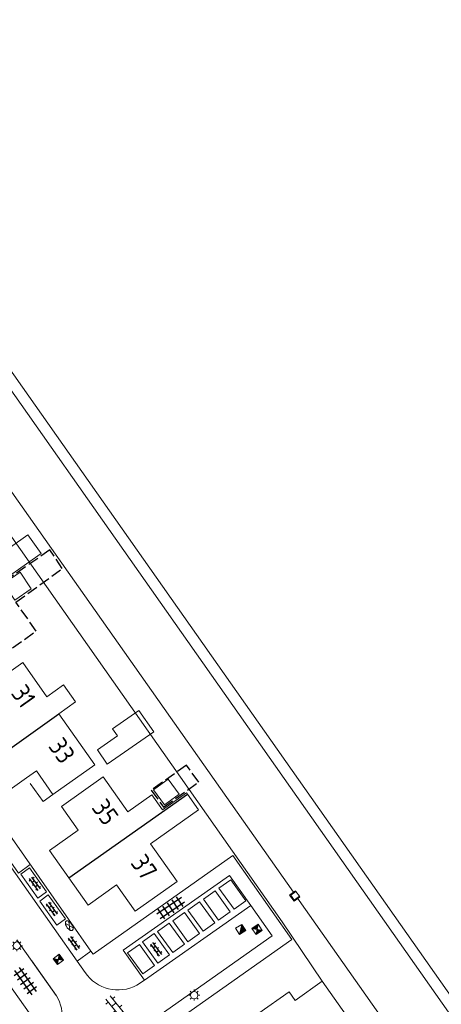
# Model space of a CAD drawing. Extents: x 168769 to 512904, y 516715 to 1559940.
# Tile 275 of 299: x 171739 to 171796, y 519705 to 519838. Entities that reach past the tile are written whole.
import ezdxf

# ---------------------------------------------------------------- set-up
doc = ezdxf.new("R2010")
doc.units = 0
doc.header["$MEASUREMENT"] = 0
doc.linetypes.add('HIDDEN', pattern=[4.5, 3, -1.5])
doc.linetypes.add('OVERBOUW', pattern=[2, 1.5, -0.5])
doc.layers.get('0').update_dxf_attribs({"linetype": 'CONTINUOUS'})
for name, color, linetype, lineweight in [('B01_HOOFDGEBOUW', 10, 'CONTINUOUS', 0), ('B02_bijgebouw', 12, 'CONTINUOUS', 0), ('B04_KUNSTWERK', 32, 'CONTINUOUS', 0), ('B07_scheidingsmuur', 14, 'CONTINUOUS', 25), ('B17_Overbouw', 10, 'HIDDEN', 0), ('B51_Luifel', 7, 'OVERBOUW', 25), ('Q04_wegmarkering', 7, 'CONTINUOUS', 0), ('Q21_LANTAARNPAAL', 7, 'CONTINUOUS', 18), ('Q67_BRANDKRAAN_PUT', 7, 'CONTINUOUS', 18), ('Q722_RIOOLPUT_RWA', 5, 'CONTINUOUS', 18), ('Q723_RIOOLPUT_DWA', 32, 'CONTINUOUS', 18), ('S02_symb_open_verh', 7, 'CONTINUOUS', 13), ('T09_INSTEEKSLOOT', 72, 'CONTINUOUS', 0), ('V00_kant_verharding', 252, 'CONTINUOUS', 0), ('V02_Kant_open_verh', 253, 'CONTINUOUS', 0), ('W00_KANT_WATER', 140, 'CONTINUOUS', 0)]:
    doc.layers.add(name, color=color, linetype=linetype, lineweight=lineweight)
for name, color, linetype in [('S02_Klinkers', 7, 'CONTINUOUS'), ('S03_Tegels', 7, 'CONTINUOUS'), ('Z02_Huisnummer', 253, 'CONTINUOUS')]:
    doc.layers.add(name, color=color, linetype=linetype)
doc.styles.add('ISOCP', font='isocp.shx', dxfattribs={"height": 1.8})

# ---------------------------------------------------------------- blocks, each defined once
blk = doc.blocks.new('Q21')
at = {"color": 0}
for points in [[(-1.5, 0), (-1, 0)], [(-1.06, 1.06), (-0.71, 0.71)], [(0, 1.5), (0, 1)], [(1.06, 1.06), (0.71, 0.71)], [(1.5, 0), (1, 0)], [(-1.06, -1.06), (-0.71, -0.71)], [(0, -1.5), (0, -1)], [(1.06, -1.06), (0.71, -0.71)]]:
    blk.add_lwpolyline(points, dxfattribs=at)
blk.add_circle((0, 0), 1, dxfattribs=at)
blk = doc.blocks.new('Q723')
for points in [[(-1, 1), (1, -1)], [(-1, -1), (1, 1)], [(-1, -1), (1, -1), (1, 1), (-1, 1), (-1, -1)], [(0.8, 0.8), (-0.8, 0.8)], [(0.6, 0.6), (-0.6, 0.6)], [(0.4, 0.4), (-0.4, 0.4)], [(0.2, 0.2), (-0.2, 0.2)], [(0.8, -0.8), (-0.8, -0.8)], [(0.6, -0.6), (-0.6, -0.6)], [(0.4, -0.4), (-0.4, -0.4)], [(0.2, -0.2), (-0.2, -0.2)]]:
    blk.add_lwpolyline(points)
blk = doc.blocks.new('Q722')
for points in [[(-1, 1), (1, -1)], [(-1, -1), (1, -1), (1, 1), (-1, 1), (-1, -1)], [(-0.8, 0.8), (-1, 0.8)], [(-0.6, 0.6), (-1, 0.6)], [(-0.4, 0.4), (-1, 0.4)], [(-0.2, 0.2), (-1, 0.2)], [(-1, 0), (0, 0)], [(0.2, -0.2), (-1, -0.2)], [(0.4, -0.4), (-1, -0.4)], [(0.6, -0.6), (-1, -0.6)], [(0.8, -0.8), (-1, -0.8)]]:
    blk.add_lwpolyline(points)
blk = doc.blocks.new('TEGELS6')
for points in [[(-4, 0.75), (4, 0.75)], [(-3, -1.6), (-3, 1.6)], [(-1.5, -1.6), (-1.5, 1.6)], [(0, -1.6), (0, 1.6)], [(1.5, -1.6), (1.5, 1.6)], [(3, -1.6), (3, 1.6)], [(-4, -0.75), (4, -0.75)]]:
    blk.add_lwpolyline(points)
blk = doc.blocks.new('KLINKERS6')
for points in [[(-4, 0.75), (4, 0.75)], [(-3, 0.75), (-3, 1.6)], [(-1.5, -0.75), (-1.5, 0.75)], [(0, 0.75), (0, 1.6)], [(1.5, -0.75), (1.5, 0.75)], [(3, 0.75), (3, 1.6)], [(-4, -0.75), (4, -0.75)], [(-3, -1.6), (-3, -0.75)], [(0, -1.6), (0, -0.75)], [(3, -1.6), (3, -0.75)]]:
    blk.add_lwpolyline(points)
blk = doc.blocks.new('Q67')
for points in [[(-1.47, 0.15, 0.094941), (-1.5, 0)], [(-1.5, 0, 0.094941), (-1.47, -0.15)], [(-1.39, 0.29, 0.078462), (-1.47, 0.15)], [(-1.25, 0.42, 0.059206), (-1.39, 0.29)], [(-1.06, 0.53, 0.044721), (-1.25, 0.42)], [(-0.83, 0.62, 0.035319), (-1.06, 0.53)], [(-0.57, 0.69, 0.029561), (-0.83, 0.62)], [(-0.29, 0.74, 0.026278), (-0.57, 0.69)], [(0, 0.75, 0.024788), (-0.29, 0.74)], [(0.29, 0.74, 0.024788), (0, 0.75)], [(0.57, 0.69, 0.026278), (0.29, 0.74)], [(0.83, 0.62, 0.029561), (0.57, 0.69)], [(1.06, 0.53, 0.035319), (0.83, 0.62)], [(1.25, 0.42, 0.044721), (1.06, 0.53)], [(1.39, 0.29, 0.059206), (1.25, 0.42)], [(1.47, 0.15, 0.078462), (1.39, 0.29)], [(1.5, 0, 0.094941), (1.47, 0.15)], [(1.47, -0.15, 0.094941), (1.5, 0)], [(-1.47, -0.15, 0.078462), (-1.39, -0.29)], [(-1.39, -0.29, 0.059206), (-1.25, -0.42)], [(-1.25, -0.42, 0.044721), (-1.06, -0.53)], [(-1.06, -0.53, 0.035319), (-0.83, -0.62)], [(-0.83, -0.62, 0.029561), (-0.57, -0.69)], [(-0.57, -0.69, 0.026278), (-0.29, -0.74)], [(0, -0.75, 0.024788), (0.29, -0.74)], [(0.29, -0.74, 0.026278), (0.57, -0.69)], [(0.57, -0.69, 0.029561), (0.83, -0.62)], [(0.83, -0.62, 0.035319), (1.06, -0.53)], [(1.06, -0.53, 0.044721), (1.25, -0.42)], [(1.25, -0.42, 0.059206), (1.39, -0.29)], [(1.39, -0.29, 0.078462), (1.47, -0.15)]]:
    blk.add_lwpolyline(points, format="xyb")
for points in [[(-1.04, 0.54), (1.04, -0.54)], [(-1.04, -0.54), (1.04, 0.54)], [(-0.29, -0.74), (0, -0.75)]]:
    blk.add_lwpolyline(points)

msp = doc.modelspace()

# ---------------------------------------------------------------- linework, layer by layer
at = {"layer": 'B01_HOOFDGEBOUW'}
for points in [[(171734.96, 519737.71), (171732.34, 519741.43), (171736.22, 519744.17), (171733.95, 519747.4), (171739.63, 519751.4), (171742.88, 519746.78), (171745.15, 519748.38), (171746.77, 519746.07), (171744.51, 519744.48)], [(171744.51, 519744.48), (171749.39, 519737.55), (171743.71, 519733.55)], [(171740.11, 519735.79), (171737.58, 519734.01), (171734.96, 519737.71)], [(171743.71, 519733.55), (171741.46, 519736.74), (171740.11, 519735.79)], [(171745.85, 519722.26), (171743.24, 519725.97), (171747.12, 519728.7), (171744.85, 519731.93), (171750.53, 519735.94), (171753.87, 519731.2), (171757.12, 519733.49), (171758.55, 519731.47), (171761.82, 519733.77), (171761.94, 519733.6)], [(171745.85, 519722.26), (171748.46, 519718.56), (171752.34, 519721.3), (171754.85, 519717.74), (171760.53, 519721.75), (171756.92, 519726.87), (171763.44, 519731.47), (171761.94, 519733.6)]]:
    msp.add_lwpolyline(points, dxfattribs=at)
msp.add_lwpolyline([(171781.11, 519699.15), (171780.3, 519700.29), (171783.99, 519702.88), (171780.2, 519708.25), (171776.52, 519705.66), (171775.71, 519706.8), (171771.62, 519703.92), (171772.43, 519702.77), (171768.75, 519700.18), (171772.51, 519694.83), (171776.2, 519697.42), (171777.01, 519696.27)], close=True, dxfattribs=at)
at = {"layer": 'B02_bijgebouw'}
for points in [[(171735.26, 519765.15), (171737.05, 519762.63), (171742.11, 519766.18), (171740.32, 519768.71), (171735.26, 519765.15)], [(171740.77, 519761.41), (171739.25, 519763.63), (171737.03, 519762.11), (171738.55, 519759.88), (171740.77, 519761.41)], [(171755.35, 519744.92), (171751.79, 519742.43), (171752.45, 519741.49), (171749.74, 519739.6), (171751.05, 519737.63), (171757.37, 519742.04)], [(171757.32, 519734.16), (171758.8, 519732.13), (171760.82, 519733.61), (171759.34, 519735.63), (171757.32, 519734.16)]]:
    msp.add_lwpolyline(points, close=True, dxfattribs=at)
at = {"layer": 'B04_KUNSTWERK'}
for points in [[(171776.29, 519720.3), (171775.78, 519719.91), (171776.39, 519719.1), (171776.88, 519719.47)], [(171776.63, 519720.43), (171775.92, 519719.89), (171776.41, 519719.24), (171777.12, 519719.78)], [(171776.63, 519720.43), (171776.57, 519720.51), (171776.29, 519720.3)], [(171777.12, 519719.78), (171776.63, 519720.43)], [(171776.88, 519719.47), (171777.18, 519719.7)], [(171777.18, 519719.7), (171777.12, 519719.78)]]:
    msp.add_lwpolyline(points, dxfattribs=at)
at = {"layer": 'B07_scheidingsmuur'}
for points in [[(171734.96, 519737.71), (171744.51, 519744.48)], [(171745.85, 519722.26), (171761.94, 519733.6)]]:
    msp.add_lwpolyline(points, dxfattribs=at)
at = {"layer": 'B17_Overbouw'}
msp.add_lwpolyline([(171743.71, 519733.55), (171742.36, 519732.6), (171740.11, 519735.79)], dxfattribs=at)
at = {"layer": 'B51_Luifel'}
msp.add_lwpolyline([(171738.22, 519753.4), (171741.45, 519755.68), (171738.67, 519759.59), (171744.97, 519764.14), (171743.3, 519766.66), (171736.89, 519762.23)], dxfattribs=at)
msp.add_lwpolyline([(171757.02, 519734.12), (171758.7, 519731.83), (171763.47, 519735.23), (171761.79, 519737.51), (171757.02, 519734.12)], close=True, dxfattribs=at)
at = {"layer": 'Q04_wegmarkering'}
msp.add_lwpolyline([(171691.73, 519789.41), (171743.88, 519715.4)], dxfattribs=at)
at = {"layer": 'T09_INSTEEKSLOOT'}
for points in [[(171711.05, 519829.21), (171928.9, 519519.7), (172099.72, 519278.59)], [(171780.2, 519708.25), (171774.77, 519716.28), (171697.09, 519826.73)]]:
    msp.add_lwpolyline(points, dxfattribs=at)
at = {"layer": 'V00_kant_verharding'}
for points in [[(171715.64, 519759.76), (171745.8, 519716.67)], [(171744.15, 519706.34), (171738.83, 519713.88)]]:
    msp.add_lwpolyline(points, dxfattribs=at)
at = {"layer": 'V02_Kant_open_verh'}
for p, q in [((171745.8, 519716.67), (171748.86, 519712.32)), ((171746.99, 519710.97), (171743.88, 519715.4)), ((171748.86, 519712.32), (171746.99, 519710.97))]:
    msp.add_line(p, q, dxfattribs=at)
for points in [[(171734.98, 519732.13), (171733.35, 519730.95), (171739.04, 519722.91), (171740.61, 519724.08)], [(171748.86, 519712.32), (171749.14, 519711.93), (171768.08, 519725.28), (171776.08, 519713.91), (171678.24, 519644.99), (171680.38, 519641.99)], [(171769.84, 519719.13), (171767.79, 519721.97), (171766.2, 519720.84), (171768.25, 519718), (171769.84, 519719.13)], [(171767.74, 519717.66), (171765.69, 519720.5), (171764.1, 519719.37), (171766.15, 519716.52), (171767.74, 519717.66)], [(171770.5, 519718.53), (171756.11, 519708.42)], [(171765.62, 519716.17), (171763.57, 519719.02), (171761.99, 519717.89), (171764.04, 519715.04), (171765.62, 519716.17)], [(171763.58, 519714.71), (171761.53, 519717.56), (171759.94, 519716.42), (171761.99, 519713.58), (171763.58, 519714.71)], [(171761.52, 519713.27), (171759.47, 519716.12), (171757.88, 519714.99), (171759.93, 519712.14), (171761.52, 519713.27)], [(171759.48, 519711.85), (171757.43, 519714.7), (171755.85, 519713.57), (171757.9, 519710.72), (171759.48, 519711.85)], [(171757.47, 519710.4), (171755.42, 519713.24), (171753.83, 519712.11), (171755.89, 519709.26), (171757.47, 519710.4)]]:
    msp.add_lwpolyline(points, dxfattribs=at)
for points in [[(171739.35, 519722.77), (171741.68, 519719.51), (171742.84, 519720.37), (171740.51, 519723.63), (171739.35, 519722.77)], [(171741.92, 519719.1), (171744.25, 519715.84), (171745.41, 519716.7), (171743.08, 519719.97), (171741.92, 519719.1)]]:
    msp.add_lwpolyline(points, close=True, dxfattribs=at)
for points in [[(171746.99, 519710.97), (171748.06, 519709.44, 0.386658), (171755.07, 519707.73), (171756.11, 519708.42), (171753.24, 519712.47), (171767.65, 519722.58), (171770.5, 519718.53), (171773.41, 519714.39), (171677.87, 519647.04, 0.39493), (171676.36, 519640), (171676.78, 519639.43), (171677.47, 519638.45), (171679.33, 519639.79)], [(171718.44, 519681.84), (171715.62, 519685.93), (171711.8, 519691.41), (171711.59, 519691.71), (171724.23, 519700.65), (171736.69, 519709.39), (171736.88, 519709.09), (171743.54, 519699.66, 0.333757), (171744.18, 519706.26), (171740.86, 519711.01)]]:
    msp.add_lwpolyline(points, format="xyb", dxfattribs=at)
at = {"layer": 'W00_KANT_WATER'}
for points in [[(171776.29, 519720.3), (171696.81, 519833.06), (171690.22, 519842.36), (171688.93, 519842.52), (171682.16, 519842.38), (171673.79, 519836.46)], [(171709.82, 519828.35), (171927.67, 519518.83), (172098.44, 519277.69)], [(171816.32, 519663.48), (171777.07, 519719.2), (171776.88, 519719.47)]]:
    msp.add_lwpolyline(points, dxfattribs=at)

# ---------------------------------------------------------------- block references
at = {"layer": 'Q21_LANTAARNPAAL', "xscale": 0.5, "yscale": 0.5}
msp.add_blockref('Q21', (171738.81, 519713.07), dxfattribs=at)
at = {"layer": 'Q21_LANTAARNPAAL', "xscale": 0.5, "yscale": 0.5, "zscale": 0.5}
msp.add_blockref('Q21', (171762.85, 519706.38), dxfattribs=at)
at = {"layer": 'Q67_BRANDKRAAN_PUT', "xscale": 0.5, "yscale": 0.5, "zscale": 0.5, "rotation": 124.232916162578}
msp.add_blockref('Q67', (171745.92, 519715.78), dxfattribs=at)
at = {"layer": 'Q722_RIOOLPUT_RWA', "xscale": 0.4999999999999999, "yscale": 0.4999999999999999, "zscale": 0.4999999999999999, "rotation": 122.261217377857}
msp.add_blockref('Q722', (171769.15, 519715.27), dxfattribs=at)
at = {"layer": 'Q723_RIOOLPUT_DWA', "xscale": 0.5, "yscale": 0.5, "zscale": 0.5}
for p, rotation in [((171771.37, 519715.28), 213.8914578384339), ((171744.43, 519711.21), 126.746873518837)]:
    msp.add_blockref('Q723', p, dxfattribs=dict(at, rotation=rotation))
at = {"layer": 'S02_Klinkers', "xscale": 0.25, "yscale": 0.25, "zscale": 0.25, "rotation": 126.1680913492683}
for p in [(171741.27, 519721.45), (171743.57, 519718.03), (171746.57, 519713.4), (171757.7, 519712.59)]:
    msp.add_blockref('KLINKERS6', p, dxfattribs=at)
at = {"layer": 'S02_symb_open_verh', "xscale": 0.5, "yscale": 0.5, "zscale": 0.25, "rotation": 309.0938588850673}
msp.add_blockref('KLINKERS6', (171752.42, 519704.49), dxfattribs=at)
at = {"layer": 'S03_Tegels', "xscale": 0.5, "yscale": 0.5, "zscale": 0.5}
for p, rotation in [((171759.67, 519718.19), 34.21570213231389), ((171739.97, 519708.28), 305.5817175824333)]:
    msp.add_blockref('TEGELS6', p, dxfattribs=dict(at, rotation=rotation))

# ---------------------------------------------------------------- texts
at = {"layer": 'Z02_Huisnummer', "style": 'ISOCP'}
for s, p in [('31', (171737.93, 519747.25)), ('33', (171742.99, 519740.07)), ('35', (171748.85, 519731.76)), ('37', (171754.13, 519724.27))]:
    msp.add_text(s, height=2.5, rotation=305.2062, dxfattribs=at).set_placement(p)

doc.saveas('drawing.dxf')
